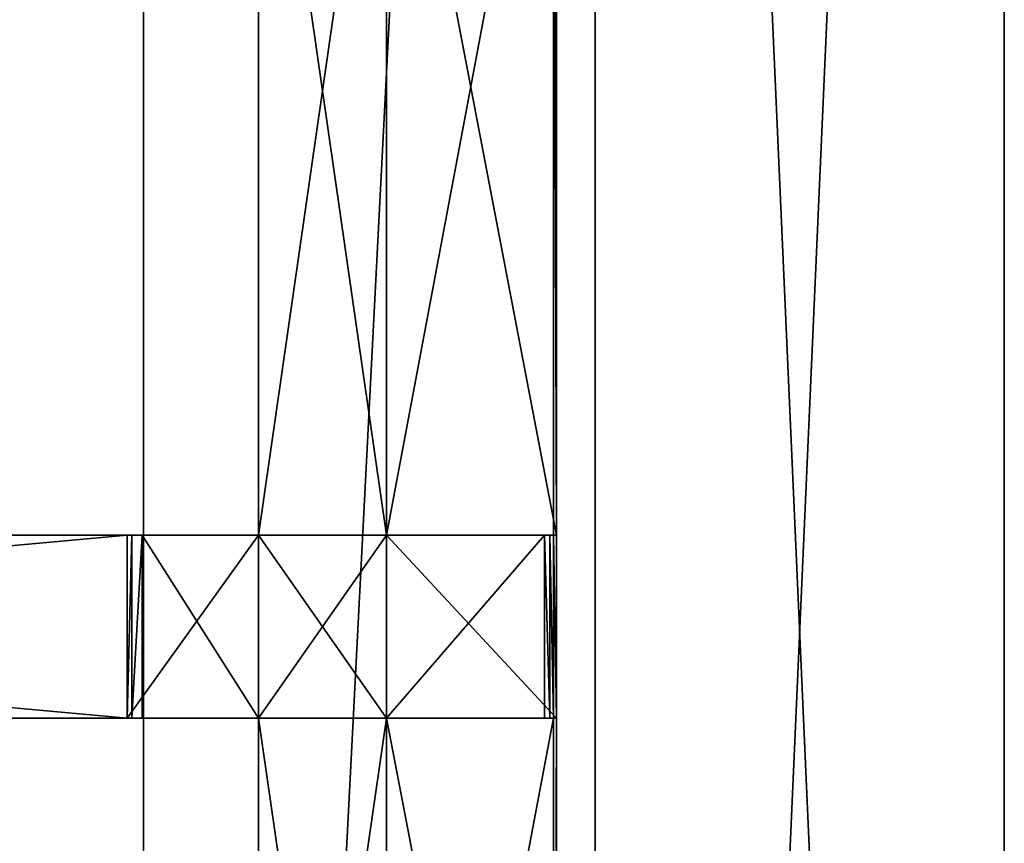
# Model space of a CAD drawing. Extents: x 0 to 35.8, y 0 to 27.5.
# Tile 271 of 285: x 33.7 to 35.8, y 13.4 to 15.2. Entities that reach past the tile are written whole.
import ezdxf

# ---------------------------------------------------------------- set-up
doc = ezdxf.new("R2010")
doc.units = 0
doc.header["$MEASUREMENT"] = 0
doc.layers.get('0').update_dxf_attribs({"color": 13, "linetype": 'CONTINUOUS'})
doc.layers.add('GRATE_-_3', color=250, linetype='CONTINUOUS')
doc.layers.add('RGM8058UC_-_BODY', color=252, linetype='CONTINUOUS')

# ---------------------------------------------------------------- blocks, each defined once
blk = doc.blocks.new('RGM8658UC_TRADECAD_V06_DXF')
at = {"layer": 'GRATE_-_3', "color": 0}
for p, q in [((34.187, 16.0683, 7.0614), (34.187, 14.101, 7.0614)), ((34.187, 14.101, 7.5334), (34.187, 16.0683, 7.5334)), ((34.187, 14.101, 7.5334), (34.187, 16.0683, 7.5334)), ((34.187, 16.0683, 7.0614), (34.187, 14.101, 7.0614)), ((34.4703, 14.101, 7.0614), (34.4703, 16.0683, 7.0614)), ((34.4703, 16.0683, 7.5334), (34.4703, 14.101, 7.5334)), ((34.4703, 14.101, 7.0614), (34.4703, 16.0683, 7.0614)), ((34.4703, 14.101, 7.2783), (34.4703, 16.0683, 7.2783)), ((34.4703, 16.0683, 7.5334), (34.4703, 14.101, 7.5334)), ((34.4703, 14.101, 7.2783), (34.4703, 16.0683, 7.2783)), ((34.84, 16.0683, 7.5334), (34.84, 14.101, 7.5334)), ((34.84, 16.0683, 7.5334), (34.84, 14.101, 7.5334)), ((34.8471, 16.0683, 7.2783), (34.8471, 14.101, 7.2783)), ((34.8471, 16.0683, 7.2783), (34.8471, 14.101, 7.2783)), ((33.8963, 14.101, 8.2709), (29.4513, 14.101, 8.2709)), ((33.8963, 14.101, 8.2709), (29.4513, 14.101, 8.2709)), ((29.4516, 14.1002, 7.8865), (33.8965, 14.101, 7.8865)), ((29.4516, 14.1002, 7.8865), (33.8965, 14.101, 7.8865)), ((34.187, 14.101, 8.2709), (33.8963, 14.101, 8.2709)), ((33.8963, 14.101, 8.2709), (33.8965, 14.101, 7.8865)), ((34.187, 14.101, 8.2709), (33.8963, 14.101, 8.2709)), ((33.8963, 13.6955, 8.2709), (33.8963, 14.101, 8.2709)), ((33.8963, 14.101, 8.2709), (33.8965, 14.101, 7.8865)), ((33.8963, 13.6955, 8.2709), (33.8963, 14.101, 8.2709)), ((33.8965, 14.101, 7.8865), (34.187, 14.101, 7.8865)), ((33.9067, 14.101, 7.5334), (33.8965, 14.101, 7.8865)), ((33.8965, 14.101, 7.8865), (33.8965, 13.6955, 7.8865)), ((33.8965, 14.101, 7.8865), (34.187, 14.101, 7.8865)), ((33.9067, 14.101, 7.5334), (33.8965, 14.101, 7.8865)), ((33.8965, 14.101, 7.8865), (33.8965, 13.6955, 7.8865)), ((33.9067, 13.6955, 7.5334), (33.9067, 14.101, 7.5334)), ((33.9296, 14.101, 7.0614), (33.9067, 14.101, 7.5334)), ((33.9067, 13.6955, 7.5334), (33.9067, 14.101, 7.5334)), ((33.9067, 14.101, 7.5334), (34.187, 14.101, 7.5334)), ((33.9067, 14.101, 7.5334), (34.187, 14.101, 7.5334)), ((33.9296, 14.101, 7.0614), (33.9067, 14.101, 7.5334)), ((33.9296, 13.6955, 7.0614), (33.9296, 14.101, 7.0614)), ((33.9296, 14.101, 7.0614), (34.187, 14.101, 7.0614)), ((33.9296, 14.101, 7.0614), (34.187, 14.101, 7.0614)), ((33.9296, 13.6955, 7.0614), (33.9296, 14.101, 7.0614)), ((34.187, 14.101, 7.8865), (34.187, 14.101, 8.2709)), ((34.187, 14.101, 7.0614), (34.4703, 14.101, 7.0614)), ((34.4703, 14.101, 7.5334), (34.187, 14.101, 7.5334)), ((34.187, 14.101, 7.0614), (34.187, 13.6955, 7.0614)), ((34.187, 14.101, 7.0614), (34.4703, 14.101, 7.0614)), ((34.187, 14.101, 8.2709), (34.187, 13.6955, 8.2709)), ((34.187, 14.101, 7.8865), (34.187, 14.101, 7.5334)), ((34.4703, 14.101, 7.5334), (34.187, 14.101, 7.5334)), ((34.4703, 14.101, 7.8865), (34.187, 14.101, 7.8865)), ((34.187, 14.101, 7.5334), (34.187, 14.101, 7.0614)), ((34.187, 14.101, 7.8865), (34.187, 14.101, 8.2709)), ((34.4703, 14.101, 7.8865), (34.187, 14.101, 7.8865)), ((34.4703, 14.101, 8.2709), (34.187, 14.101, 8.2709)), ((34.187, 14.101, 7.8865), (34.187, 14.101, 7.5334)), ((34.187, 14.101, 7.5334), (34.187, 14.101, 7.0614)), ((34.187, 14.101, 7.0614), (34.187, 13.6955, 7.0614)), ((34.187, 14.101, 8.2709), (34.187, 13.6955, 8.2709)), ((34.4703, 14.101, 8.2709), (34.187, 14.101, 8.2709)), ((34.4703, 13.6955, 7.0614), (34.4703, 14.101, 7.0614)), ((34.4703, 14.101, 7.0614), (34.4703, 14.101, 7.2783)), ((34.4703, 14.101, 7.5334), (34.4703, 14.101, 7.8865)), ((34.4703, 14.101, 7.8865), (34.4703, 14.101, 8.2709)), ((34.4703, 13.6955, 8.2709), (34.4703, 14.101, 8.2709)), ((34.4703, 14.101, 8.2709), (34.8199, 14.101, 8.2709)), ((34.4703, 13.6955, 7.0614), (34.4703, 14.101, 7.0614)), ((34.4703, 13.6955, 7.2783), (34.4703, 14.101, 7.2783)), ((34.4703, 14.101, 7.0614), (34.4703, 14.101, 7.2783)), ((34.84, 14.101, 7.5334), (34.4703, 14.101, 7.5334)), ((34.84, 14.101, 7.5334), (34.4703, 14.101, 7.5334)), ((34.8319, 14.101, 7.8865), (34.4703, 14.101, 7.8865)), ((34.4703, 14.101, 7.5334), (34.4703, 14.101, 7.8865)), ((34.8319, 14.101, 7.8865), (34.4703, 14.101, 7.8865)), ((34.4703, 14.101, 8.2709), (34.8199, 14.101, 8.2709)), ((34.4703, 14.101, 7.8865), (34.4703, 14.101, 8.2709)), ((34.4703, 13.6955, 8.2709), (34.4703, 14.101, 8.2709)), ((34.8471, 14.101, 7.2783), (34.4703, 14.101, 7.2783)), ((34.4703, 13.6955, 7.2783), (34.4703, 14.101, 7.2783)), ((34.8471, 14.101, 7.2783), (34.4703, 14.101, 7.2783)), ((34.8199, 13.6955, 8.2709), (34.8199, 14.101, 8.2709)), ((34.8199, 14.101, 8.2709), (34.8319, 14.101, 7.8865)), ((34.8199, 13.6955, 8.2709), (34.8199, 14.101, 8.2709)), ((34.8199, 14.101, 8.2709), (34.8319, 14.101, 7.8865)), ((34.8319, 14.101, 7.8865), (34.8319, 13.6955, 7.8865)), ((34.8319, 14.101, 7.8865), (34.8319, 13.6955, 7.8865)), ((34.8319, 14.101, 7.8865), (34.84, 14.101, 7.5334)), ((34.8319, 14.101, 7.8865), (34.84, 14.101, 7.5334)), ((34.84, 14.101, 7.5334), (34.84, 13.6955, 7.5334)), ((34.8471, 14.101, 7.2783), (34.84, 14.101, 7.5334)), ((34.84, 14.101, 7.5334), (34.84, 13.6955, 7.5334)), ((34.8471, 14.101, 7.2783), (34.84, 14.101, 7.5334)), ((34.8471, 14.101, 7.2783), (34.8471, 13.6955, 7.2783)), ((34.8471, 14.101, 7.2783), (34.8471, 13.6955, 7.2783)), ((33.8963, 13.6955, 8.2709), (29.4513, 13.6955, 8.2709)), ((33.8963, 13.6955, 8.2709), (29.4513, 13.6955, 8.2709)), ((29.4516, 13.6938, 7.8865), (33.8965, 13.6955, 7.8865)), ((29.4516, 13.6938, 7.8865), (33.8965, 13.6955, 7.8865)), ((33.8963, 13.6955, 8.2709), (34.187, 13.6955, 8.2709)), ((33.8965, 13.6955, 7.8865), (33.8963, 13.6955, 8.2709)), ((33.8963, 13.6955, 8.2709), (34.187, 13.6955, 8.2709)), ((33.8965, 13.6955, 7.8865), (33.8963, 13.6955, 8.2709)), ((33.8965, 13.6955, 7.8865), (33.9067, 13.6955, 7.5334)), ((34.187, 13.6955, 7.8865), (33.8965, 13.6955, 7.8865)), ((34.187, 13.6955, 7.8865), (33.8965, 13.6955, 7.8865)), ((33.8965, 13.6955, 7.8865), (33.9067, 13.6955, 7.5334)), ((33.9067, 13.6955, 7.5334), (33.9296, 13.6955, 7.0614)), ((34.187, 13.6955, 7.5334), (33.9067, 13.6955, 7.5334)), ((34.187, 13.6955, 7.5334), (33.9067, 13.6955, 7.5334)), ((33.9067, 13.6955, 7.5334), (33.9296, 13.6955, 7.0614)), ((34.187, 13.6955, 7.0614), (33.9296, 13.6955, 7.0614)), ((34.187, 13.6955, 7.0614), (33.9296, 13.6955, 7.0614)), ((34.187, 13.6955, 7.0614), (34.4703, 13.6955, 7.0614)), ((34.187, 13.6955, 8.2709), (34.187, 13.6955, 7.8865)), ((34.187, 13.6955, 7.0614), (34.187, 11.7356, 7.0614)), ((34.187, 13.6955, 7.0614), (34.4703, 13.6955, 7.0614)), ((34.187, 13.6955, 7.5334), (34.187, 13.6955, 7.8865)), ((34.187, 13.6955, 7.8865), (34.4703, 13.6955, 7.8865)), ((34.4703, 13.6955, 7.5334), (34.187, 13.6955, 7.5334)), ((34.187, 13.6955, 8.2709), (34.187, 13.6955, 7.8865)), ((34.187, 13.6955, 8.2709), (34.4703, 13.6955, 8.2709)), ((34.187, 13.6955, 7.8865), (34.4703, 13.6955, 7.8865)), ((34.187, 11.7395, 7.5334), (34.187, 13.6955, 7.5334)), ((34.4703, 13.6955, 7.5334), (34.187, 13.6955, 7.5334)), ((34.187, 13.6955, 7.0614), (34.187, 13.6955, 7.5334)), ((34.187, 11.7395, 7.5334), (34.187, 13.6955, 7.5334)), ((34.187, 13.6955, 7.0614), (34.187, 11.7356, 7.0614)), ((34.187, 13.6955, 7.5334), (34.187, 13.6955, 7.8865)), ((34.187, 13.6955, 7.0614), (34.187, 13.6955, 7.5334)), ((34.187, 13.6955, 8.2709), (34.4703, 13.6955, 8.2709)), ((34.4703, 11.7356, 7.0614), (34.4703, 13.6955, 7.0614)), ((34.4703, 13.6955, 7.8865), (34.4703, 13.6955, 7.5334)), ((34.4703, 13.6955, 8.2709), (34.4703, 13.6955, 7.8865)), ((34.4703, 11.7356, 7.0614), (34.4703, 13.6955, 7.0614)), ((34.4703, 11.7374, 7.2783), (34.4703, 13.6955, 7.2783)), ((34.4703, 13.6955, 7.2783), (34.4703, 13.6955, 7.0614)), ((34.8199, 13.6955, 8.2709), (34.4703, 13.6955, 8.2709)), ((34.4703, 13.6955, 7.2783), (34.4703, 13.6955, 7.0614)), ((34.4703, 13.6955, 7.5334), (34.4703, 11.7395, 7.5334)), ((34.4703, 13.6955, 7.8865), (34.8319, 13.6955, 7.8865)), ((34.84, 13.6955, 7.5334), (34.4703, 13.6955, 7.5334)), ((34.4703, 13.6955, 7.8865), (34.4703, 13.6955, 7.5334)), ((34.8199, 13.6955, 8.2709), (34.4703, 13.6955, 8.2709)), ((34.4703, 13.6955, 7.8865), (34.8319, 13.6955, 7.8865)), ((34.4703, 13.6955, 8.2709), (34.4703, 13.6955, 7.8865)), ((34.84, 13.6955, 7.5334), (34.4703, 13.6955, 7.5334)), ((34.4703, 13.6955, 7.5334), (34.4703, 11.7395, 7.5334)), ((34.4703, 13.6955, 7.2783), (34.8471, 13.6955, 7.2783)), ((34.4703, 13.6955, 7.2783), (34.8471, 13.6955, 7.2783)), ((34.4703, 11.7374, 7.2783), (34.4703, 13.6955, 7.2783)), ((34.8319, 13.6955, 7.8865), (34.8199, 13.6955, 8.2709)), ((34.8319, 13.6955, 7.8865), (34.8199, 13.6955, 8.2709)), ((34.84, 13.6955, 7.5334), (34.8319, 13.6955, 7.8865)), ((34.84, 13.6955, 7.5334), (34.8319, 13.6955, 7.8865)), ((34.84, 11.7395, 7.5334), (34.84, 13.6955, 7.5334)), ((34.84, 13.6955, 7.5334), (34.8471, 13.6955, 7.2783)), ((34.84, 13.6955, 7.5334), (34.8471, 13.6955, 7.2783)), ((34.84, 11.7395, 7.5334), (34.84, 13.6955, 7.5334)), ((34.8471, 13.6955, 7.2783), (34.8471, 11.7374, 7.2783)), ((34.8471, 13.6955, 7.2783), (34.8471, 11.7374, 7.2783))]:
    blk.add_line(p, q, dxfattribs=at)
at = {"layer": 'RGM8058UC_-_BODY', "color": 0}
for p, q in [((34.9324, 24.0972, 6.7115), (34.9324, 3.6756, 6.7115)), ((34.9324, 3.6756), (34.9324, 24.0972)), ((34.9324, 3.6756, 7.4867), (34.9324, 24.0972, 7.4867)), ((34.9324, 3.6756), (34.9324, 24.0972)), ((34.9324, 3.6756, 7.4867), (34.9324, 24.0972, 7.4867)), ((34.9324, 24.0972, 6.7115), (34.9324, 3.6756, 6.7115)), ((35.8382, 3.6756, 5.9479), (35.8382, 24.0972, 5.9479)), ((35.8382, 24.0972), (35.8382, 3.6756)), ((35.8382, 3.6756, 5.9479), (35.8382, 24.0972, 5.9479)), ((35.8382, 3.6756, 7.4867), (35.8382, 24.0972, 7.4867)), ((35.8382, 3.6756, 7.4867), (35.8382, 24.0972, 7.4867)), ((35.8382, 24.0972), (35.8382, 3.6756)), ((33.9324, 4.6756, 6.7115), (33.9324, 23.0972, 6.7115)), ((33.9324, 23.0972, 6.032), (33.9324, 4.6756, 6.032)), ((33.9324, 4.6756, 6.7115), (33.9324, 23.0972, 6.7115)), ((33.9324, 23.0972, 6.032), (33.9324, 4.6756, 6.032))]:
    blk.add_line(p, q, dxfattribs=at)
at = {"layer": 'GRATE_-_3', "color": 250}
mesh = blk.add_polyface(dxfattribs=at)
corners = [(34.4703, 14.101, 7.0614), (34.187, 16.0683, 7.0614), (34.187, 14.101, 7.0614), (34.4703, 16.0683, 7.0614)]
mesh.append_faces([[corners[k] for k in face] for face in [(0, 1, 2), (1, 0, 3)]], dxfattribs={"vtx0": -1, "color": 250})
mesh = blk.add_polyface(dxfattribs=at)
corners = [(34.4703, 16.0683, 7.5334), (34.187, 14.101, 7.5334), (34.187, 16.0683, 7.5334), (34.4703, 14.101, 7.5334)]
mesh.append_faces([[corners[k] for k in face] for face in [(0, 1, 2), (1, 0, 3)]], dxfattribs={"vtx0": -1, "color": 250})
mesh = blk.add_polyface(dxfattribs=at)
corners = [(34.187, 16.0683, 7.0614), (34.187, 14.101, 7.5334), (34.187, 14.101, 7.0614), (34.187, 16.0683, 7.5334)]
mesh.append_faces([[corners[k] for k in face] for face in [(0, 1, 2), (1, 0, 3)]], dxfattribs={"vtx0": -1, "color": 250})
mesh = blk.add_polyface(dxfattribs=at)
corners = [(34.4703, 16.0683, 7.2783), (34.4703, 14.101, 7.0614), (34.4703, 14.101, 7.2783), (34.4703, 16.0683, 7.0614)]
mesh.append_faces([[corners[k] for k in face] for face in [(0, 1, 2), (1, 0, 3)]], dxfattribs={"vtx0": -1, "color": 250})
mesh = blk.add_polyface(dxfattribs=at)
corners = [(34.84, 16.0683, 7.5334), (34.4703, 14.101, 7.5334), (34.4703, 16.0683, 7.5334), (34.84, 14.101, 7.5334)]
mesh.append_faces([[corners[k] for k in face] for face in [(0, 1, 2), (1, 0, 3)]], dxfattribs={"vtx0": -1, "color": 250})
mesh = blk.add_polyface(dxfattribs=at)
corners = [(34.8471, 14.101, 7.2783), (34.4703, 16.0683, 7.2783), (34.4703, 14.101, 7.2783), (34.8471, 16.0683, 7.2783)]
mesh.append_faces([[corners[k] for k in face] for face in [(0, 1, 2), (1, 0, 3)]], dxfattribs={"vtx0": -1, "color": 250})
mesh = blk.add_polyface(dxfattribs=at)
corners = [(34.84, 16.0683, 7.5334), (34.8471, 14.101, 7.2783), (34.84, 14.101, 7.5334), (34.8471, 16.0683, 7.2783)]
mesh.append_faces([[corners[k] for k in face] for face in [(0, 1, 2), (1, 0, 3)]], dxfattribs={"vtx0": -1, "color": 250})
mesh = blk.add_polyface(dxfattribs=at)
corners = [(33.8963, 14.101, 8.2709), (29.4516, 14.1002, 7.8865), (33.8965, 14.101, 7.8865), (29.4513, 14.101, 8.2709)]
mesh.append_faces([[corners[k] for k in face] for face in [(0, 1, 2), (1, 0, 3)]], dxfattribs={"vtx0": -1, "color": 250})
mesh = blk.add_polyface(dxfattribs=at)
corners = [(33.8963, 14.101, 8.2709), (29.4513, 13.6955, 8.2709), (29.4513, 14.101, 8.2709), (33.8963, 13.6955, 8.2709)]
mesh.append_faces([[corners[k] for k in face] for face in [(0, 1, 2), (1, 0, 3)]], dxfattribs={"vtx0": -1, "color": 250})
mesh = blk.add_polyface(dxfattribs=at)
corners = [(33.8965, 13.6955, 7.8865), (29.4516, 14.1002, 7.8865), (29.4516, 13.6938, 7.8865), (33.8965, 14.101, 7.8865)]
mesh.append_faces([[corners[k] for k in face] for face in [(0, 1, 2), (1, 0, 3)]], dxfattribs={"vtx0": -1, "color": 250})
mesh = blk.add_polyface(dxfattribs=at)
corners = [(34.187, 14.101, 8.2709), (33.8965, 14.101, 7.8865), (34.187, 14.101, 7.8865), (33.8963, 14.101, 8.2709)]
mesh.append_faces([[corners[k] for k in face] for face in [(0, 1, 2), (1, 0, 3)]], dxfattribs={"vtx0": -1, "color": 250})
mesh = blk.add_polyface(dxfattribs=at)
corners = [(34.187, 14.101, 8.2709), (33.8963, 13.6955, 8.2709), (33.8963, 14.101, 8.2709), (34.187, 13.6955, 8.2709)]
mesh.append_faces([[corners[k] for k in face] for face in [(0, 1, 2), (1, 0, 3)]], dxfattribs={"vtx0": -1, "color": 250})
mesh = blk.add_polyface(dxfattribs=at)
corners = [(33.9067, 14.101, 7.5334), (33.8965, 13.6955, 7.8865), (33.9067, 13.6955, 7.5334), (33.8965, 14.101, 7.8865)]
mesh.append_faces([[corners[k] for k in face] for face in [(0, 1, 2), (1, 0, 3)]], dxfattribs={"vtx0": -1, "color": 250})
mesh = blk.add_polyface(dxfattribs=at)
corners = [(34.187, 14.101, 7.8865), (33.9067, 14.101, 7.5334), (34.187, 14.101, 7.5334), (33.8965, 14.101, 7.8865)]
mesh.append_faces([[corners[k] for k in face] for face in [(0, 1, 2), (1, 0, 3)]], dxfattribs={"vtx0": -1, "color": 250})
mesh = blk.add_polyface(dxfattribs=at)
corners = [(33.9296, 14.101, 7.0614), (33.9067, 13.6955, 7.5334), (33.9296, 13.6955, 7.0614), (33.9067, 14.101, 7.5334)]
mesh.append_faces([[corners[k] for k in face] for face in [(0, 1, 2), (1, 0, 3)]], dxfattribs={"vtx0": -1, "color": 250})
mesh = blk.add_polyface(dxfattribs=at)
corners = [(34.187, 14.101, 7.5334), (33.9296, 14.101, 7.0614), (34.187, 14.101, 7.0614), (33.9067, 14.101, 7.5334)]
mesh.append_faces([[corners[k] for k in face] for face in [(0, 1, 2), (1, 0, 3)]], dxfattribs={"vtx0": -1, "color": 250})
mesh = blk.add_polyface(dxfattribs=at)
corners = [(34.187, 13.6955, 7.0614), (33.9296, 14.101, 7.0614), (33.9296, 13.6955, 7.0614), (34.187, 14.101, 7.0614)]
mesh.append_faces([[corners[k] for k in face] for face in [(0, 1, 2), (1, 0, 3)]], dxfattribs={"vtx0": -1, "color": 250})
mesh = blk.add_polyface(dxfattribs=at)
corners = [(34.4703, 13.6955, 7.0614), (34.187, 14.101, 7.0614), (34.187, 13.6955, 7.0614), (34.4703, 14.101, 7.0614)]
mesh.append_faces([[corners[k] for k in face] for face in [(0, 1, 2), (1, 0, 3)]], dxfattribs={"vtx0": -1, "color": 250})
mesh = blk.add_polyface(dxfattribs=at)
corners = [(34.4703, 14.101, 7.8865), (34.187, 14.101, 7.5334), (34.4703, 14.101, 7.5334), (34.187, 14.101, 7.8865)]
mesh.append_faces([[corners[k] for k in face] for face in [(0, 1, 2), (1, 0, 3)]], dxfattribs={"vtx0": -1, "color": 250})
mesh = blk.add_polyface(dxfattribs=at)
corners = [(34.4703, 14.101, 8.2709), (34.187, 14.101, 7.8865), (34.4703, 14.101, 7.8865), (34.187, 14.101, 8.2709)]
mesh.append_faces([[corners[k] for k in face] for face in [(0, 1, 2), (1, 0, 3)]], dxfattribs={"vtx0": -1, "color": 250})
mesh = blk.add_polyface(dxfattribs=at)
corners = [(34.4703, 14.101, 8.2709), (34.187, 13.6955, 8.2709), (34.187, 14.101, 8.2709), (34.4703, 13.6955, 8.2709)]
mesh.append_faces([[corners[k] for k in face] for face in [(0, 1, 2), (1, 0, 3)]], dxfattribs={"vtx0": -1, "color": 250})
mesh = blk.add_polyface(dxfattribs=at)
corners = [(34.8199, 14.101, 8.2709), (34.4703, 13.6955, 8.2709), (34.4703, 14.101, 8.2709), (34.8199, 13.6955, 8.2709)]
mesh.append_faces([[corners[k] for k in face] for face in [(0, 1, 2), (1, 0, 3)]], dxfattribs={"vtx0": -1, "color": 250})
mesh = blk.add_polyface(dxfattribs=at)
corners = [(34.4703, 14.101, 7.2783), (34.4703, 13.6955, 7.0614), (34.4703, 13.6955, 7.2783), (34.4703, 14.101, 7.0614)]
mesh.append_faces([[corners[k] for k in face] for face in [(0, 1, 2), (1, 0, 3)]], dxfattribs={"vtx0": -1, "color": 250})
mesh = blk.add_polyface(dxfattribs=at)
corners = [(34.8319, 14.101, 7.8865), (34.4703, 14.101, 7.5334), (34.84, 14.101, 7.5334), (34.4703, 14.101, 7.8865)]
mesh.append_faces([[corners[k] for k in face] for face in [(0, 1, 2), (1, 0, 3)]], dxfattribs={"vtx0": -1, "color": 250})
mesh = blk.add_polyface(dxfattribs=at)
corners = [(34.8199, 14.101, 8.2709), (34.4703, 14.101, 7.8865), (34.8319, 14.101, 7.8865), (34.4703, 14.101, 8.2709)]
mesh.append_faces([[corners[k] for k in face] for face in [(0, 1, 2), (1, 0, 3)]], dxfattribs={"vtx0": -1, "color": 250})
mesh = blk.add_polyface(dxfattribs=at)
corners = [(34.8471, 13.6955, 7.2783), (34.4703, 14.101, 7.2783), (34.4703, 13.6955, 7.2783), (34.8471, 14.101, 7.2783)]
mesh.append_faces([[corners[k] for k in face] for face in [(0, 1, 2), (1, 0, 3)]], dxfattribs={"vtx0": -1, "color": 250})
mesh = blk.add_polyface(dxfattribs=at)
corners = [(34.8199, 14.101, 8.2709), (34.8319, 13.6955, 7.8865), (34.8199, 13.6955, 8.2709), (34.8319, 14.101, 7.8865)]
mesh.append_faces([[corners[k] for k in face] for face in [(0, 1, 2), (1, 0, 3)]], dxfattribs={"vtx0": -1, "color": 250})
mesh = blk.add_polyface(dxfattribs=at)
corners = [(34.8319, 14.101, 7.8865), (34.84, 13.6955, 7.5334), (34.8319, 13.6955, 7.8865), (34.84, 14.101, 7.5334)]
mesh.append_faces([[corners[k] for k in face] for face in [(0, 1, 2), (1, 0, 3)]], dxfattribs={"vtx0": -1, "color": 250})
mesh = blk.add_polyface(dxfattribs=at)
corners = [(34.84, 14.101, 7.5334), (34.8471, 13.6955, 7.2783), (34.84, 13.6955, 7.5334), (34.8471, 14.101, 7.2783)]
mesh.append_faces([[corners[k] for k in face] for face in [(0, 1, 2), (1, 0, 3)]], dxfattribs={"vtx0": -1, "color": 250})
mesh = blk.add_polyface(dxfattribs=at)
corners = [(29.4513, 13.6955, 8.2709), (33.8965, 13.6955, 7.8865), (29.4516, 13.6938, 7.8865), (33.8963, 13.6955, 8.2709)]
mesh.append_faces([[corners[k] for k in face] for face in [(0, 1, 2), (1, 0, 3)]], dxfattribs={"vtx0": -1, "color": 250})
mesh = blk.add_polyface(dxfattribs=at)
corners = [(33.8963, 13.6955, 8.2709), (34.187, 13.6955, 7.8865), (33.8965, 13.6955, 7.8865), (34.187, 13.6955, 8.2709)]
mesh.append_faces([[corners[k] for k in face] for face in [(0, 1, 2), (1, 0, 3)]], dxfattribs={"vtx0": -1, "color": 250})
mesh = blk.add_polyface(dxfattribs=at)
corners = [(33.8965, 13.6955, 7.8865), (34.187, 13.6955, 7.5334), (33.9067, 13.6955, 7.5334), (34.187, 13.6955, 7.8865)]
mesh.append_faces([[corners[k] for k in face] for face in [(0, 1, 2), (1, 0, 3)]], dxfattribs={"vtx0": -1, "color": 250})
mesh = blk.add_polyface(dxfattribs=at)
corners = [(33.9067, 13.6955, 7.5334), (34.187, 13.6955, 7.0614), (33.9296, 13.6955, 7.0614), (34.187, 13.6955, 7.5334)]
mesh.append_faces([[corners[k] for k in face] for face in [(0, 1, 2), (1, 0, 3)]], dxfattribs={"vtx0": -1, "color": 250})
mesh = blk.add_polyface(dxfattribs=at)
corners = [(34.4703, 11.7356, 7.0614), (34.187, 13.6955, 7.0614), (34.187, 11.7356, 7.0614), (34.4703, 13.6955, 7.0614)]
mesh.append_faces([[corners[k] for k in face] for face in [(0, 1, 2), (1, 0, 3)]], dxfattribs={"vtx0": -1, "color": 250})
mesh = blk.add_polyface(dxfattribs=at)
corners = [(34.187, 13.6955, 7.8865), (34.4703, 13.6955, 7.5334), (34.187, 13.6955, 7.5334), (34.4703, 13.6955, 7.8865)]
mesh.append_faces([[corners[k] for k in face] for face in [(0, 1, 2), (1, 0, 3)]], dxfattribs={"vtx0": -1, "color": 250})
mesh = blk.add_polyface(dxfattribs=at)
corners = [(34.187, 13.6955, 8.2709), (34.4703, 13.6955, 7.8865), (34.187, 13.6955, 7.8865), (34.4703, 13.6955, 8.2709)]
mesh.append_faces([[corners[k] for k in face] for face in [(0, 1, 2), (1, 0, 3)]], dxfattribs={"vtx0": -1, "color": 250})
mesh = blk.add_polyface(dxfattribs=at)
corners = [(34.4703, 13.6955, 7.5334), (34.187, 11.7395, 7.5334), (34.187, 13.6955, 7.5334), (34.4703, 11.7395, 7.5334)]
mesh.append_faces([[corners[k] for k in face] for face in [(0, 1, 2), (1, 0, 3)]], dxfattribs={"vtx0": -1, "color": 250})
mesh = blk.add_polyface(dxfattribs=at)
corners = [(34.187, 13.6955, 7.0614), (34.187, 11.7395, 7.5334), (34.187, 11.7356, 7.0614), (34.187, 13.6955, 7.5334)]
mesh.append_faces([[corners[k] for k in face] for face in [(0, 1, 2), (1, 0, 3)]], dxfattribs={"vtx0": -1, "color": 250})
mesh = blk.add_polyface(dxfattribs=at)
corners = [(34.4703, 11.7374, 7.2783), (34.4703, 13.6955, 7.0614), (34.4703, 11.7356, 7.0614), (34.4703, 13.6955, 7.2783)]
mesh.append_faces([[corners[k] for k in face] for face in [(0, 1, 2), (1, 0, 3)]], dxfattribs={"vtx0": -1, "color": 250})
mesh = blk.add_polyface(dxfattribs=at)
corners = [(34.4703, 13.6955, 7.8865), (34.84, 13.6955, 7.5334), (34.4703, 13.6955, 7.5334), (34.8319, 13.6955, 7.8865)]
mesh.append_faces([[corners[k] for k in face] for face in [(0, 1, 2), (1, 0, 3)]], dxfattribs={"vtx0": -1, "color": 250})
mesh = blk.add_polyface(dxfattribs=at)
corners = [(34.4703, 13.6955, 8.2709), (34.8319, 13.6955, 7.8865), (34.4703, 13.6955, 7.8865), (34.8199, 13.6955, 8.2709)]
mesh.append_faces([[corners[k] for k in face] for face in [(0, 1, 2), (1, 0, 3)]], dxfattribs={"vtx0": -1, "color": 250})
mesh = blk.add_polyface(dxfattribs=at)
corners = [(34.84, 13.6955, 7.5334), (34.4703, 11.7395, 7.5334), (34.4703, 13.6955, 7.5334), (34.84, 11.7395, 7.5334)]
mesh.append_faces([[corners[k] for k in face] for face in [(0, 1, 2), (1, 0, 3)]], dxfattribs={"vtx0": -1, "color": 250})
mesh = blk.add_polyface(dxfattribs=at)
corners = [(34.8471, 11.7374, 7.2783), (34.4703, 13.6955, 7.2783), (34.4703, 11.7374, 7.2783), (34.8471, 13.6955, 7.2783)]
mesh.append_faces([[corners[k] for k in face] for face in [(0, 1, 2), (1, 0, 3)]], dxfattribs={"vtx0": -1, "color": 250})
mesh = blk.add_polyface(dxfattribs=at)
corners = [(34.84, 11.7395, 7.5334), (34.8471, 13.6955, 7.2783), (34.8471, 11.7374, 7.2783), (34.84, 13.6955, 7.5334)]
mesh.append_faces([[corners[k] for k in face] for face in [(0, 1, 2), (1, 0, 3)]], dxfattribs={"vtx0": -1, "color": 250})
at = {"layer": 'RGM8058UC_-_BODY', "color": 252}
mesh = blk.add_polyface(dxfattribs=at)
corners = [(34.9324, 3.6756), (23.5753, 24.0972), (23.5753, 3.6756), (34.9324, 24.0972)]
mesh.append_faces([[corners[k] for k in face] for face in [(0, 1, 2), (1, 0, 3)]], dxfattribs={"vtx0": -1, "color": 252})
mesh = blk.add_polyface(dxfattribs=at)
corners = [(34.9324, 24.0972, 6.7115), (33.9324, 4.6756, 6.7115), (33.9324, 23.0972, 6.7115), (34.9324, 3.6756, 6.7115)]
mesh.append_faces([[corners[k] for k in face] for face in [(0, 1, 2), (1, 0, 3)]], dxfattribs={"vtx0": -1, "color": 252})
mesh = blk.add_polyface(dxfattribs=at)
corners = [(35.8382, 24.0972, 7.4867), (34.9324, 3.6756, 7.4867), (34.9324, 24.0972, 7.4867), (35.8382, 3.6756, 7.4867)]
mesh.append_faces([[corners[k] for k in face] for face in [(0, 1, 2), (1, 0, 3)]], dxfattribs={"vtx0": -1, "color": 252})
mesh = blk.add_polyface(dxfattribs=at)
corners = [(35.8382, 3.6756), (34.9324, 24.0972), (34.9324, 3.6756), (35.8382, 24.0972)]
mesh.append_faces([[corners[k] for k in face] for face in [(0, 1, 2), (1, 0, 3)]], dxfattribs={"vtx0": -1, "color": 252})
mesh = blk.add_polyface(dxfattribs=at)
corners = [(34.9324, 24.0972, 6.7115), (34.9324, 3.6756, 7.4867), (34.9324, 3.6756, 6.7115), (34.9324, 24.0972, 7.4867)]
mesh.append_faces([[corners[k] for k in face] for face in [(0, 1, 2), (1, 0, 3)]], dxfattribs={"vtx0": -1, "color": 252})
mesh = blk.add_polyface(dxfattribs=at)
corners = [(35.8382, 24.0972, 5.9479), (35.8382, 3.6756), (35.8382, 3.6756, 5.9479), (35.8382, 24.0972)]
mesh.append_faces([[corners[k] for k in face] for face in [(0, 1, 2), (1, 0, 3)]], dxfattribs={"vtx0": -1, "color": 252})
mesh = blk.add_polyface(dxfattribs=at)
corners = [(35.8382, 24.0972, 7.4867), (35.8382, 3.6756, 5.9479), (35.8382, 3.6756, 7.4867), (35.8382, 24.0972, 5.9479)]
mesh.append_faces([[corners[k] for k in face] for face in [(0, 1, 2), (1, 0, 3)]], dxfattribs={"vtx0": -1, "color": 252})
mesh = blk.add_polyface(dxfattribs=at)
corners = [(33.9324, 23.0972, 6.032), (23.8503, 4.6756, 6.032), (23.8503, 23.0972, 6.032), (33.9324, 4.6756, 6.032)]
mesh.append_faces([[corners[k] for k in face] for face in [(0, 1, 2), (1, 0, 3)]], dxfattribs={"vtx0": -1, "color": 252})
mesh = blk.add_polyface(dxfattribs=at)
corners = [(33.9324, 23.0972, 6.032), (33.9324, 4.6756, 6.7115), (33.9324, 4.6756, 6.032), (33.9324, 23.0972, 6.7115)]
mesh.append_faces([[corners[k] for k in face] for face in [(0, 1, 2), (1, 0, 3)]], dxfattribs={"vtx0": -1, "color": 252})

msp = doc.modelspace()

# ---------------------------------------------------------------- block references
at = {"color": 0}
msp.add_blockref('RGM8658UC_TRADECAD_V06_DXF', (0, 0), dxfattribs=at)

doc.saveas('drawing.dxf')
